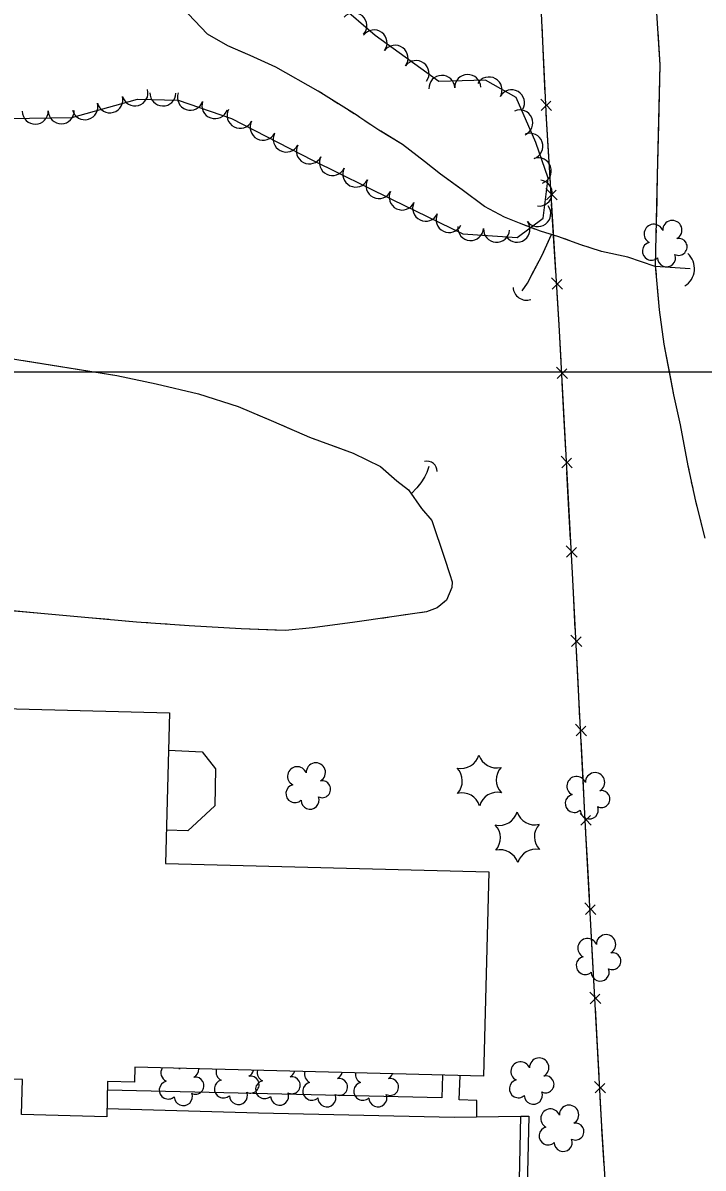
# Model space of a CAD drawing. Extents: x 353423 to 364002, y 127000 to 201942.
# Drawn here: x 360771.2 to 360980.5, y 148754.9 to 149107.4 of the extents above; entities that cross this region are included whole.
import ezdxf

# ---------------------------------------------------------------- set-up
doc = ezdxf.new("R2010")
doc.units = 0
for name, color, linetype in [('E_DTM_SlopeBottom', 7, 'Continuous'), ('E_FEN_Generic', 7, 'Continuous'), ('E_LAND_TreeLine', 7, 'Continuous'), ('E_MISCPROP', 7, 'Continuous'), ('E_STRUCT_WingWall', 7, 'Continuous'), ('E_WTR_FlowLine', 7, 'Continuous')]:
    doc.layers.add(name, color=color, linetype=linetype)

msp = doc.modelspace()

# ---------------------------------------------------------------- linework, layer by layer
at = {"layer": 'E_DTM_SlopeBottom'}
for p, q in [((360933.9, 149080.48), (360930.53, 149084)), ((360930.7, 149080.49), (360933.7, 149083.4)), ((360935.55, 149053.02), (360932.13, 149056.49)), ((360932.34, 149052.99), (360935.3, 149055.94)), ((360937.23, 149025.53), (360933.81, 149029)), ((360934.03, 149025.5), (360936.99, 149028.45)), ((360938.79, 148998.03), (360935.4, 149001.52)), ((360935.58, 148998.02), (360938.57, 149000.95)), ((360940.26, 148970.53), (360936.86, 148974.03)), ((360937.05, 148970.53), (360940.04, 148973.45)), ((360941.73, 148943.03), (360938.34, 148946.53)), ((360938.52, 148943.03), (360941.5, 148945.96)), ((360943.17, 148915.53), (360939.78, 148919.03)), ((360939.97, 148915.53), (360942.95, 148918.46)), ((360944.61, 148888.04), (360941.22, 148891.54)), ((360941.41, 148888.04), (360944.39, 148890.96)), ((360946.05, 148860.54), (360942.66, 148864.04)), ((360942.85, 148860.54), (360945.83, 148863.46)), ((360947.53, 148833.04), (360944.14, 148836.54)), ((360944.32, 148833.04), (360947.3, 148835.97)), ((360949.01, 148805.55), (360945.61, 148809.04)), ((360945.8, 148805.54), (360948.78, 148808.47)), ((360950.49, 148778.05), (360947.09, 148781.55)), ((360947.28, 148778.05), (360950.26, 148780.98))]:
    msp.add_line(p, q, dxfattribs=at)
for points in [[(360957.12, 148629.53), (360954.3, 148689.64), (360949.32, 148767.71), (360944.47, 148858), (360940.28, 148938.02), (360936.18, 149014.53), (360932.3, 149077.98), (360929.24, 149142.87), (360925.09, 149228.58), (360922.38, 149281.91), (360914.12, 149316.01)], [(360931.41, 149096.93), (360930.94, 149106.76)], [(360931.93, 149085.75), (360931.41, 149096.93)], [(360932.82, 149069.43), (360932.3, 149077.98), (360932.24, 149079.25)], [(360933.51, 149058.26), (360932.82, 149069.43)], [(360934.51, 149041.94), (360933.9, 149051.77)], [(360935.19, 149030.77), (360934.51, 149041.94)], [(360936.19, 149014.46), (360936.18, 149014.53), (360935.59, 149024.28)], [(360936.79, 149003.29), (360936.19, 149014.46)], [(360937.66, 148986.96), (360937.13, 148996.79)], [(360938.26, 148975.79), (360937.66, 148986.96)], [(360939.13, 148959.47), (360938.6, 148969.29)], [(360939.73, 148948.29), (360939.13, 148959.47)], [(360940.59, 148931.97), (360940.28, 148938.02), (360940.07, 148941.8)], [(360941.18, 148920.8), (360940.59, 148931.97)], [(360942.03, 148904.47), (360941.52, 148914.3)], [(360942.62, 148893.3), (360942.03, 148904.47)], [(360943.47, 148876.97), (360942.96, 148886.8)], [(360944.06, 148865.8), (360943.47, 148876.97)], [(360944.92, 148849.48), (360944.47, 148858), (360944.4, 148859.3)], [(360945.53, 148838.3), (360944.92, 148849.48)], [(360946.4, 148821.98), (360945.87, 148831.81)], [(360947, 148810.81), (360946.4, 148821.98)], [(360947.88, 148794.48), (360947.35, 148804.31)], [(360948.48, 148783.31), (360947.88, 148794.48)], [(360949.37, 148766.99), (360949.32, 148767.71), (360948.83, 148776.81)], [(360950.08, 148755.82), (360949.37, 148766.99)]]:
    msp.add_lwpolyline(points, dxfattribs=at)
for centre, radius, start, end in [((360971.62, 149031.82), 6.25, 301.3797, 47.6192), ((360926.14, 149026.22), 4.12, 182.693, 288.9326), ((360895.6, 148969.43), 3.08, 358.6595, 104.899)]:
    msp.add_arc(centre, radius, start, end, dxfattribs=at)
at = {"layer": 'E_FEN_Generic'}
msp.add_lwpolyline([(360766.61, 149078.07), (360786.19, 149078.36), (360806.49, 149083.96), (360818.94, 149083.68), (360835.39, 149077.98), (360860.27, 149065.19), (360884.78, 149053.04), (360906.6, 149042.54), (360923.29, 149041.37), (360931.24, 149047.32), (360932.78, 149059.7), (360929.01, 149070.67), (360922.95, 149084.47), (360913.53, 149089.85), (360899.15, 149089.36), (360879.63, 149103.59), (360857.67, 149122.6)], dxfattribs=at)
msp.add_lwpolyline([(360766.61, 149078.07), (360786.19, 149078.36), (360806.49, 149083.96), (360818.94, 149083.68), (360835.39, 149077.98), (360860.27, 149065.19), (360884.78, 149053.04), (360906.6, 149042.54), (360923.29, 149041.37), (360931.24, 149047.32), (360932.78, 149059.7), (360929.01, 149070.67), (360922.95, 149084.47), (360913.53, 149089.85), (360899.15, 149089.36), (360879.63, 149103.59), (360857.67, 149122.6)], dxfattribs=at)
for centre, radius, start, end in [((360873.02, 149106.55), 4, 319.1256, 139.1103), ((360879.25, 149101.28), 4, 323.8929, 143.8776), ((360885.71, 149096.57), 4, 323.8929, 143.8776), ((360892.17, 149091.86), 4, 323.8929, 143.8776), ((360900.1, 149087.29), 4, 1.9792, 181.9638), ((360908.09, 149087.57), 4, 1.9792, 181.9638), ((360914.64, 149086.8), 4, 330.2726, 150.2573), ((360805.68, 149085.91), 4, 195.4475, 15.4321), ((360814.26, 149085.88), 4, 178.696, 358.6807), ((360822.71, 149084.58), 4, 160.9212, 340.9059), ((360921.58, 149082.84), 4, 330.2726, 150.2573), ((360790.27, 149081.65), 4, 195.4475, 15.4321), ((360797.97, 149083.78), 4, 195.4475, 15.4321), ((360830.27, 149081.97), 4, 160.9212, 340.9059), ((360774.98, 149080.29), 4, 180.8327, 0.8174), ((360782.97, 149080.4), 4, 180.8327, 0.8174), ((360837.99, 149079), 4, 152.7979, 332.7826), ((360924.1, 149076.65), 4, 293.7095, 113.6942), ((360845.1, 149075.34), 4, 152.7979, 332.7826), ((360852.21, 149071.69), 4, 152.7979, 332.7826), ((360927.2, 149069.48), 4, 288.9829, 108.9676), ((360859.32, 149068.03), 4, 152.7979, 332.7826), ((360866.44, 149064.47), 4, 153.6393, 333.624), ((360929.8, 149061.92), 4, 288.9829, 108.9676), ((360873.6, 149060.92), 4, 153.6393, 333.624), ((360880.76, 149057.37), 4, 153.6393, 333.624), ((360930.09, 149055.07), 4, 262.9203, 82.9049), ((360887.91, 149053.85), 4, 154.2947, 334.2794), ((360895.12, 149050.39), 4, 154.2947, 334.2794), ((360929.63, 149048.73), 4, 216.8464, 36.8311), ((360902.32, 149046.92), 4, 154.2947, 334.2794), ((360908.98, 149044.47), 4, 176.0001, 355.9848), ((360916.95, 149043.91), 4, 176.0001, 355.9848), ((360923.23, 149043.93), 4, 216.8464, 36.8311), ((360965.31, 149042.49), 2.97, 21.1777, 242.4116), ((360971.04, 149043.67), 2.97, 298.8286, 181.8018), ((360964.61, 149037.16), 2.78, 104.1486, 311.9216), ((360972.99, 149038.51), 2.61, 243.5338, 101.4664), ((360969.25, 149035.14), 2.78, 180.8257, 21.8367), ((360906.02, 148883.68), 5.72, 257.9654, 343.7303), ((360916.96, 148883.84), 5.72, 197.9654, 283.7303), ((360855.6, 148875.54), 2.97, 21.1777, 242.4116), ((360861.33, 148876.72), 2.97, 298.8286, 181.8018), ((360900.69, 148874.12), 5.72, 317.9654, 43.7303), ((360922.57, 148874.45), 5.72, 137.9654, 223.7303), ((360863.28, 148871.56), 2.61, 243.5338, 101.4664), ((360941.55, 148872.52), 2.97, 21.1777, 242.4116), ((360947.28, 148873.7), 2.97, 298.8286, 181.8018), ((360854.9, 148870.21), 2.78, 104.1486, 311.9216), ((360917.24, 148864.89), 5.72, 77.9654, 163.7303), ((360949.23, 148868.54), 2.61, 243.5338, 101.4664), ((360859.54, 148868.18), 2.78, 180.8257, 21.8367), ((360906.3, 148864.73), 5.72, 17.9654, 103.7303), ((360940.85, 148867.19), 2.78, 104.1486, 311.9216), ((360917.76, 148866.15), 5.72, 257.9654, 343.7303), ((360928.7, 148866.31), 5.72, 197.9654, 283.7303), ((360945.49, 148865.17), 2.78, 180.8257, 21.8367), ((360912.43, 148856.59), 5.72, 317.9654, 43.7303), ((360934.31, 148856.92), 5.72, 137.9654, 223.7303), ((360928.98, 148847.36), 5.72, 77.9654, 163.7303), ((360918.04, 148847.2), 5.72, 17.9654, 103.7303), ((360944.92, 148822.64), 2.97, 21.1777, 242.4116), ((360950.66, 148823.82), 2.97, 298.8286, 181.8018), ((360952.61, 148818.65), 2.61, 243.5338, 101.4664), ((360944.23, 148817.31), 2.78, 104.1486, 311.9216), ((360948.86, 148815.28), 2.78, 180.8257, 21.8367), ((360924.33, 148784.7), 2.97, 21.1777, 242.4116), ((360930.07, 148785.88), 2.97, 298.8286, 181.8018), ((360816.61, 148784.29), 2.97, 150.2012, 242.4116), ((360816.61, 148784.29), 2.97, 21.1777, 26.8529), ((360822.34, 148785.48), 2.97, 176.9808, 181.8018), ((360824.29, 148780.31), 2.61, 243.5338, 101.4664), ((360822.34, 148785.48), 2.97, 298.8286, 0.0733), ((360833.57, 148784.61), 2.97, 165.8221, 242.4116), ((360841.26, 148780.63), 2.61, 243.5338, 101.4664), ((360839.31, 148785.8), 2.97, 298.8286, 345.378), ((360846.24, 148784.42), 2.97, 168.3531, 242.4116), ((360853.93, 148780.44), 2.61, 243.5338, 101.4664), ((360851.98, 148785.6), 2.97, 298.8286, 342.8173), ((360860.79, 148783.92), 2.97, 165.8564, 242.4116), ((360868.47, 148779.93), 2.61, 243.5338, 101.4664), ((360866.52, 148785.1), 2.97, 298.8286, 345.3437), ((360876.48, 148783.91), 2.97, 173.5715, 242.4116), ((360884.17, 148779.93), 2.61, 243.5338, 101.4664), ((360882.21, 148785.09), 2.97, 298.8286, 337.3662), ((360932.02, 148780.72), 2.61, 243.5338, 101.4664), ((360815.91, 148778.96), 2.78, 104.1486, 311.9216), ((360832.87, 148779.29), 2.78, 104.1486, 311.9216), ((360845.54, 148779.09), 2.78, 104.1486, 311.9216), ((360860.09, 148778.59), 2.78, 104.1486, 311.9216), ((360875.78, 148778.58), 2.78, 104.1486, 311.9216), ((360923.64, 148779.37), 2.78, 104.1486, 311.9216), ((360820.55, 148776.94), 2.78, 180.8257, 21.8367), ((360837.51, 148777.26), 2.78, 180.8257, 21.8367), ((360850.18, 148777.06), 2.78, 180.8257, 21.8367), ((360864.73, 148776.56), 2.78, 180.8257, 21.8367), ((360880.42, 148776.55), 2.78, 180.8257, 21.8367), ((360928.27, 148777.35), 2.78, 180.8257, 21.8367), ((360933.52, 148770.17), 2.97, 21.1777, 242.4116), ((360939.25, 148771.35), 2.97, 298.8286, 181.8018), ((360941.2, 148766.19), 2.61, 243.5338, 101.4664), ((360932.82, 148764.84), 2.78, 104.1486, 311.9216), ((360937.46, 148762.82), 2.78, 180.8257, 21.8367)]:
    msp.add_arc(centre, radius, start, end, dxfattribs=at)
at = {"layer": 'E_LAND_TreeLine'}
for p, q in [((358000, 149000), (363000, 149000)), ((360000, 149000), (362500, 149000)), ((360000, 149000), (362000, 149000))]:
    msp.add_line(p, q, dxfattribs=at)
at = {"layer": 'E_MISCPROP'}
for points in [[(360815.94, 148883.57), (360826.3, 148883.07), (360830.4, 148877.82), (360830.21, 148866.4), (360821.93, 148858.74), (360815.31, 148858.93)], [(360900.27, 148783.55), (360900.08, 148776.53), (360797.17, 148778.92)], [(360910.85, 148770.69), (360910.85, 148775.7), (360905.39, 148775.94), (360905.7, 148783.41)], [(360797.03, 148773.32), (360843.71, 148771.92), (360903.92, 148770.56), (360924.45, 148770.94), (360926.85, 148770.89)], [(360910.56, 148679.04), (360917.35, 148684.17), (360918.65, 148685.36), (360919.63, 148686.82), (360920.55, 148688.69), (360921.43, 148691.05), (360921.9, 148693.77), (360922.29, 148695.91), (360923.58, 148731.81), (360924.45, 148770.94)], [(360914.46, 148679.35), (360918.88, 148682.18), (360920.56, 148683.72), (360921.8, 148685.56), (360922.85, 148687.7), (360923.85, 148690.39), (360924.36, 148693.33), (360924.78, 148695.64), (360926.07, 148731.74), (360926.95, 148770.88)]]:
    msp.add_lwpolyline(points, dxfattribs=at)
at = {"layer": 'E_STRUCT_WingWall'}
for points in [[(360952.64, 149311.73), (360955.43, 149269.85), (360958.18, 149224.1), (360962.74, 149180.09), (360964.47, 149137.84), (360967.19, 149094.55), (360966.42, 149060.46), (360965.78, 149032.77), (360967.04, 149019.11), (360968.46, 149008.59), (360971.42, 148993.01), (360973.48, 148983.77), (360975.82, 148971.15), (360978.16, 148960.26), (360981.01, 148948.82)], [(360838.2, 149098.64), (360834.27, 149100.37), (360827.94, 149104.01), (360818.12, 149114.34), (360816.32, 149115.9)], [(360976.56, 149031.76), (360965.81, 149032.5), (360957.35, 149035.29), (360949.27, 149037.1), (360942.53, 149039.24), (360936.11, 149041.63), (360930.42, 149043.35), (360924, 149045.8), (360919.36, 149047.63), (360913.26, 149050.96), (360906.41, 149056.02), (360899.67, 149060.86), (360894.82, 149064.82), (360887.99, 149069.99), (360880.69, 149074.46), (360874.84, 149078.3), (360874.06, 149078.92), (360862.03, 149086.43), (360849, 149093.83), (360841.09, 149097.38), (360834.27, 149100.37), (360827.94, 149104.01), (360818.12, 149114.34)], [(360966.55, 149104.71), (360967.19, 149094.55), (360966.78, 149076.21)], [(360863.26, 149085.67), (360862.03, 149086.43), (360849, 149093.83), (360841.09, 149097.38), (360838.2, 149098.64)], [(360868.21, 149082.57), (360866.56, 149083.6)], [(360873.17, 149079.48), (360871.52, 149080.51)], [(360878.01, 149076.22), (360876.38, 149077.29)], [(360966.78, 149076.21), (360966.42, 149060.46), (360966.13, 149047.71)], [(360904.18, 149057.62), (360899.67, 149060.86), (360894.82, 149064.82), (360887.99, 149069.99), (360881.28, 149074.1)], [(360928.72, 149044), (360924, 149045.8), (360919.36, 149047.63), (360913.26, 149050.96), (360906.41, 149056.02), (360904.18, 149057.62)], [(360966.04, 149043.77), (360965.99, 149041.81)], [(360924.78, 149024.99), (360926.46, 149027.37), (360929.25, 149032.68), (360930.88, 149035.72), (360933.82, 149042.33)], [(360930.96, 149035.92), (360933.82, 149042.33)], [(360934.25, 149042.19), (360932.4, 149042.76)], [(360939.76, 149040.27), (360937.93, 149040.95)], [(360945.28, 149038.37), (360943.43, 149038.96)], [(360976.56, 149031.76), (360965.81, 149032.5), (360957.35, 149035.29), (360949.27, 149037.1), (360949, 149037.18)], [(360965.9, 149037.88), (360965.85, 149035.91)], [(360929.58, 149033.31), (360929.81, 149033.74)], [(360930.28, 149034.61), (360930.51, 149035.05)], [(360924.78, 149024.99), (360926.46, 149027.37), (360928.43, 149031.12)], [(360928.89, 149032), (360929.12, 149032.44)], [(360965.86, 149031.98), (360966.04, 149030.02)], [(360966.4, 149026.1), (360967.04, 149019.11), (360968.46, 149008.59), (360970.48, 148997.94)], [(360586.58, 149009.67), (360603.87, 149010.33), (360623.61, 149010.83), (360637.1, 149010.48), (360658.54, 149011.52), (360671, 149011.83), (360680.84, 149011.73), (360682.23, 149010.53), (360710.68, 149011.11), (360724.62, 149010.2), (360739.6, 149008.14), (360751.52, 149006.79), (360762.13, 149004.96), (360800.11, 148998.9)], [(360771.35, 149003.49), (360800.11, 148998.9)], [(360800.11, 148998.9), (360812.22, 148996.35), (360825.26, 148993.27), (360837.4, 148989.37), (360848.32, 148984.74), (360859.34, 148979.95), (360872.84, 148975), (360881.18, 148970.87), (360886.27, 148966.48), (360889.8, 148963.68), (360893.88, 148957.94), (360897.02, 148954.32)], [(360800.11, 148998.9), (360812.22, 148996.35), (360825.26, 148993.27), (360837.4, 148989.37), (360838.36, 148988.96)], [(360970.48, 148997.94), (360971.42, 148993.01), (360973.48, 148983.77), (360975.82, 148971.15), (360976.07, 148969.99)], [(360843.39, 148986.83), (360845.9, 148985.76)], [(360850.92, 148983.61), (360853.42, 148982.52)], [(360858.43, 148980.35), (360859.34, 148979.95), (360860.97, 148979.35)], [(360866.1, 148977.47), (360872.84, 148975), (360881.18, 148970.87), (360886.27, 148966.48), (360889.8, 148963.68), (360893.88, 148957.94), (360897.02, 148954.32)], [(360896.09, 148970.92), (360895.48, 148969.09), (360894.76, 148967.57), (360893.67, 148965.89), (360892.37, 148964.32), (360890.66, 148962.47)], [(360896.09, 148970.92), (360895.48, 148969.09), (360894.76, 148967.57), (360894.72, 148967.5)], [(360893.6, 148965.8), (360893.44, 148965.61)], [(360894.03, 148966.43), (360893.89, 148966.22)], [(360894.44, 148967.08), (360894.3, 148966.86)], [(360976.89, 148966.14), (360977.31, 148964.22)], [(360893.11, 148965.22), (360892.37, 148964.32), (360890.66, 148962.47)], [(360978.14, 148960.38), (360978.16, 148960.26), (360978.61, 148958.47)], [(360897.02, 148954.32), (360900.88, 148942.73), (360902.52, 148937.64), (360903.26, 148935.42), (360903.19, 148933.69), (360901.49, 148929.76), (360898.64, 148927.36), (360895.4, 148926.15), (360873.29, 148922.94), (360860.32, 148921.23), (360852.01, 148920.41), (360838.32, 148920.88), (360822.33, 148921.89), (360806.16, 148922.98), (360791.4, 148924.36), (360777.77, 148925.57), (360765.84, 148926.64)], [(360897.02, 148954.32), (360900.88, 148942.73), (360902.52, 148937.64), (360903.26, 148935.42), (360903.19, 148933.69), (360901.49, 148929.76), (360899.13, 148927.77)], [(360979.56, 148954.65), (360980.03, 148952.75)], [(360797.57, 148923.78), (360791.4, 148924.36), (360777.77, 148925.57), (360768.57, 148926.39)], [(360877.59, 148923.56), (360873.29, 148922.94), (360860.32, 148921.23), (360852.01, 148920.41), (360848.67, 148920.52)], [(360883.55, 148924.43), (360881.57, 148924.14)], [(360889.52, 148925.3), (360887.53, 148925.01)], [(360895.47, 148926.18), (360895.4, 148926.15), (360893.49, 148925.88)], [(360803.57, 148923.22), (360801.57, 148923.41)], [(360809.57, 148922.75), (360807.57, 148922.88)], [(360815.59, 148922.35), (360813.58, 148922.48)], [(360848.67, 148920.52), (360838.32, 148920.88), (360822.33, 148921.89), (360819.59, 148922.08)]]:
    msp.add_lwpolyline(points, dxfattribs=at)
at = {"layer": 'E_WTR_FlowLine'}
msp.add_lwpolyline([(360762.94, 148786.51), (360656.12, 148789.25), (360657.75, 148852.56), (360756.12, 148850.03), (360757.32, 148896.58), (360816.24, 148895.07), (360815.04, 148848.67), (360914.57, 148846.11), (360912.95, 148783.23), (360805.65, 148785.99), (360805.53, 148781.36), (360797.24, 148781.57), (360796.96, 148770.74), (360770.79, 148771.41), (360771.07, 148782.2), (360762.84, 148782.41)], close=True, dxfattribs=at)

doc.saveas('drawing.dxf')
